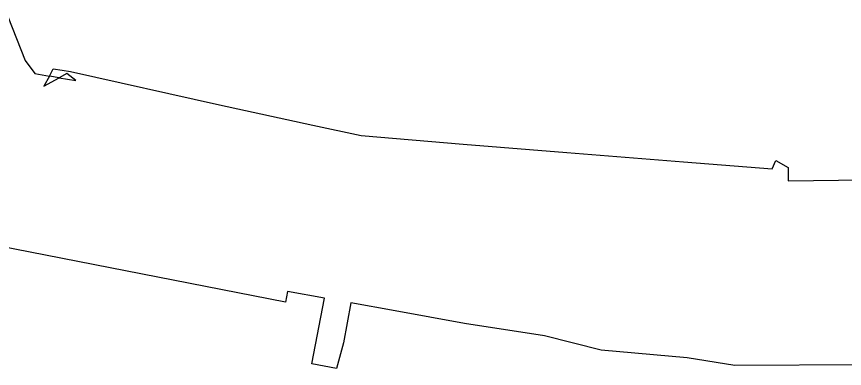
# Model space of a CAD drawing. Extents: x 2071991 to 2268989, y 436479 to 469629.
# Drawn here: x 2127499 to 2128623, y 446696 to 447174 of the extents above; entities that cross this region are included whole.
import ezdxf

# ---------------------------------------------------------------- set-up
doc = ezdxf.new("R2010")
doc.units = 0
doc.layers.add('approx_PSA', color=7, linetype='Continuous')

msp = doc.modelspace()

# ---------------------------------------------------------------- linework, layer by layer
at = {"layer": 'approx_PSA'}
for p, q in [((2127487.4, 447173.9), (2127511.1, 447114.2)), ((2127511.1, 447114.2), (2127523.9, 447096.5)), ((2127543.7, 447093.2), (2127549.1, 447103.1)), ((2127549.1, 447103.1), (2127561.1, 447101.2)), ((2127523.9, 447096.5), (2127543.7, 447093.2)), ((2127543.7, 447093.2), (2127536.2, 447079.5)), ((2127557.1, 447090.9), (2127543.7, 447093.2)), ((2127567.3, 447096.5), (2127557.1, 447090.9)), ((2127561.1, 447101.2), (2127572.6, 447099.4)), ((2127579.5, 447087.1), (2127567.3, 447096.5)), ((2127572.6, 447099.4), (2127774.5, 447054)), ((2127536.2, 447079.5), (2127557.1, 447090.9)), ((2127557.1, 447090.9), (2127579.5, 447087.1)), ((2127774.5, 447054), (2127901.5, 447026.5)), ((2127901.5, 447026.5), (2127967.2, 447012.3)), ((2127967.2, 447012.3), (2128105.6, 447000.9)), ((2128105.6, 447000.9), (2128246, 446989.3)), ((2127864.2, 446786.1), (2126850.2, 446984.4)), ((2128246, 446989.3), (2128404.7, 446976.6)), ((2128404.7, 446976.6), (2128524.8, 446967)), ((2128524.8, 446967), (2128529.7, 446978.3)), ((2128529.7, 446978.3), (2128546.5, 446969.2)), ((2128546.5, 446969.2), (2128546.5, 446950.7)), ((2128546.5, 446950.7), (2129168.1, 446960.7)), ((2127867.1, 446800.8), (2127864.2, 446786.1)), ((2127917.4, 446791.7), (2127867.1, 446800.8)), ((2127900.2, 446702.6), (2127917.4, 446791.7)), ((2127953, 446785.3), (2127943.2, 446731.1)), ((2128013.1, 446774.4), (2127953, 446785.3)), ((2128107.4, 446757.4), (2128013.1, 446774.4)), ((2128215.7, 446740.6), (2128107.4, 446757.4)), ((2128292.8, 446720.9), (2128215.7, 446740.6)), ((2127943.2, 446731.1), (2127933.5, 446696.2)), ((2128409.4, 446710.5), (2128292.8, 446720.9)), ((2128474.1, 446700.4), (2128409.4, 446710.5)), ((2127933.5, 446696.2), (2127900.2, 446702.6)), ((2128719.4, 446701.7), (2128474.1, 446700.4))]:
    msp.add_line(p, q, dxfattribs=at)

doc.saveas('drawing.dxf')
